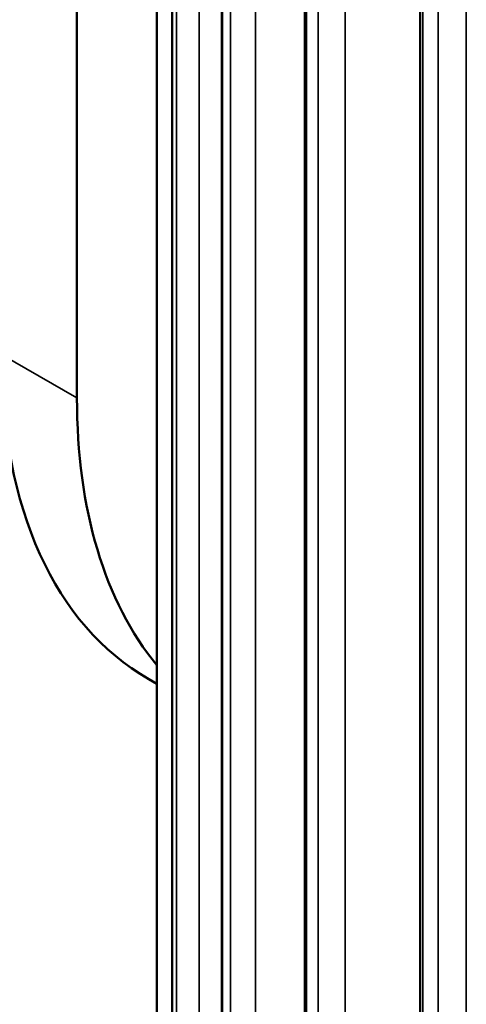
# Model space of a CAD drawing. Header units: millimetres. Extents: x 38 to 2514, y 38 to 1622.
# Tile 277 of 310: x 1626 to 1639, y 1299 to 1327. Entities that reach past the tile are written whole.
import ezdxf

# ---------------------------------------------------------------- set-up
doc = ezdxf.new("R2010")
doc.units = ezdxf.units.MM
doc.header["$LTSCALE"] = 7.692308
doc.layers.add('Visible (ISO)', color=7, linetype='Continuous', lineweight=50)
doc.layers.add('Visible Narrow (ISO)', color=7, linetype='Continuous', lineweight=35)

msp = doc.modelspace()

# ---------------------------------------------------------------- linework, layer by layer
at = {"layer": 'Visible (ISO)'}
for p, q in [((1628.0826, 1459.0694), (1628.0826, 1316.1825)), ((1630.3331, 1267.9276), (1630.3331, 1391.9942)), ((1630.7657, 1388.1091), (1630.7657, 1265.8031)), ((1632.1629, 1383.9989), (1632.1629, 1261.5823)), ((1634.5023, 1380.1792), (1634.5023, 1257.5029)), ((1637.744, 1376.4822), (1637.744, 1253.6348)), ((1630.3331, 1308.1191), (1630.1034, 1308.2517))]:
    msp.add_line(p, q, dxfattribs=at)
for centre, end_param in [((1640.1034, 1325.5722), 6.2831853), ((1642.2247, 1324.3475), 6.0697059)]:
    msp.add_ellipse(centre, major_axis=(-10, -17.3205), ratio=0.5773503, start_param=5.4977871, end_param=end_param, dxfattribs=at)
at = {"layer": 'Visible Narrow (ISO)'}
for p, q in [((1630.3352, 1391.745), (1630.3347, 1269.5971)), ((1631.5275, 1388.998), (1631.5275, 1264.9688)), ((1630.7708, 1387.9083), (1630.7703, 1265.7604)), ((1630.8835, 1387.4141), (1630.883, 1265.2662)), ((1633.1119, 1384.7966), (1633.1119, 1260.7674)), ((1632.1827, 1383.6431), (1632.1822, 1261.4952)), ((1632.4062, 1383.1616), (1632.4056, 1261.0137)), ((1635.6326, 1380.7505), (1635.6326, 1256.7213)), ((1634.5468, 1379.5208), (1634.5463, 1257.3728)), ((1634.8772, 1379.0603), (1634.8767, 1256.9122)), ((1639.0465, 1376.929), (1639.0465, 1252.8998)), ((1637.8226, 1375.6119), (1637.8222, 1253.4638)), ((1638.2543, 1375.1802), (1638.2539, 1253.0321)), ((1628.0826, 1316.1825), (1625.9612, 1317.4073))]:
    msp.add_line(p, q, dxfattribs=at)

doc.saveas('drawing.dxf')
